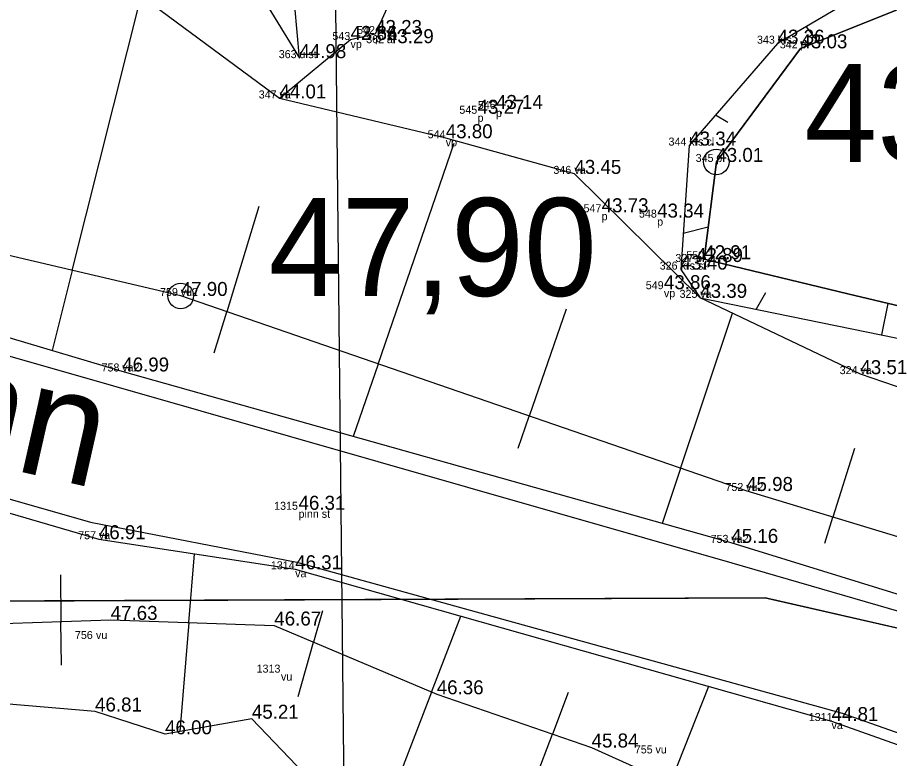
# Model space of a CAD drawing. Extents: x 700746 to 706058, y 6570320 to 6580460.
# Drawn here: x 702926.08 to 702947.88, y 6577363.9 to 6577382.43 of the extents above; entities that cross this region are included whole.
import ezdxf

# ---------------------------------------------------------------- set-up
doc = ezdxf.new("R2010")
doc.units = 0
for name, color, linetype in [('kataster', 7, 'Continuous'), ('KORGUS-EH2000', 7, 'Continuous'), ('Lõige', 7, 'Continuous'), ('MOOTKOOD', 7, 'Continuous'), ('MOOTKORG-EH2000', 7, 'Continuous'), ('MOOTKORG_MUU', 7, 'Continuous'), ('MOOTNR', 7, 'Continuous'), ('RELJEEF', 7, 'Continuous'), ('TEE', 7, 'Continuous'), ('VEEKOGU', 7, 'Continuous')]:
    doc.layers.add(name, color=color, linetype=linetype)

msp = doc.modelspace()

# ---------------------------------------------------------------- linework, layer by layer
at = {"layer": 'kataster'}
msp.add_lwpolyline([(702859.8, 6577465.72), (703125.43, 6577441.71), (703167.04, 6577172.32), (703141.54, 6577201.64), (703129.16, 6577218.59), (703119.31, 6577233.95), (703096.08, 6577280.59), (703057.1, 6577329.85), (703041.25, 6577339.7), (703019.19, 6577342.06), (703005.04, 6577344.66), (702961.68, 6577364.05), (702944.77, 6577367.92), (702900.72, 6577367.74), (702878.06, 6577370.59), (702863.2, 6577375.41), (702862.38, 6577440.12)], close=True, dxfattribs=at)
msp.add_lwpolyline([(702754.28, 6577347.92), (702820.1, 6577376.69), (702831.19, 6577380.43), (702839.86, 6577381.59), (702851.4, 6577379.23), (702863.2, 6577375.41), (702878.06, 6577370.59), (702900.72, 6577367.74), (702944.77, 6577367.92), (702961.68, 6577364.05), (703005.04, 6577344.66), (703019.19, 6577342.06), (703041.25, 6577339.7), (703057.1, 6577329.85), (703096.08, 6577280.59), (703119.31, 6577233.95), (703129.16, 6577218.59), (703141.54, 6577201.64), (703167.04, 6577172.32), (703168.73, 6577170.37), (703277.36, 6577072.83), (703231.53, 6577106.55), (703089.87, 6577211.79), (702713.81, 6577334.91)], dxfattribs=at)
at = {"layer": 'KORGUS-EH2000'}
for centre in [(702943.548, 6577378.82), (702930.162, 6577375.469)]:
    msp.add_circle(centre, 0.32, dxfattribs=at)
at = {"layer": 'Lõige'}
msp.add_lwpolyline([(702834.687, 6577213.734), (702849.883, 6577229.558), (702901.645, 6577283.339), (702934.372, 6577351.305), (702933.752, 6577409.378), (702972.502, 6577440.12), (702995.067, 6577474.124)], dxfattribs=at)
at = {"layer": 'RELJEEF'}
for p, q in [((702927.451, 6577376.105), (702929.174, 6577382.969)), ((702945.795, 6577382.199), (702946.077, 6577381.831)), ((702943.835, 6577379.805), (702943.527, 6577379.987)), ((702935.092, 6577373.768), (702936.998, 6577379.289)), ((702932.116, 6577377.702), (702931.311, 6577375.072)), ((702942.72, 6577377.037), (702943.347, 6577377.197)), ((702927.451, 6577376.105), (702926.949, 6577374.103)), ((702944.775, 6577375.549), (702944.547, 6577375.136)), ((702947.682, 6577374.495), (702947.843, 6577375.28)), ((702930.998, 6577374.047), (702931.311, 6577375.072)), ((702939.797, 6577375.138), (702938.874, 6577372.463)), ((702942.655, 6577371.158), (702943.948, 6577375.04)), ((702935.092, 6577373.768), (702934.468, 6577371.957)), ((702938.599, 6577371.667), (702938.874, 6577372.463)), ((702947, 6577371.657), (702946.463, 6577369.935)), ((702942.655, 6577371.158), (702942.196, 6577369.782)), ((702946.26, 6577369.285), (702946.463, 6577369.935)), ((702930.367, 6577367.303), (702930.507, 6577369.021)), ((702927.156, 6577368.5), (702927.168, 6577367.328)), ((702933.704, 6577367.597), (702933.481, 6577366.814)), ((702927.18, 6577366.239), (702927.168, 6577367.328)), ((702936.427, 6577365.566), (702937.158, 6577367.465)), ((702930.367, 6577367.303), (702930.143, 6577364.577)), ((702933.093, 6577365.456), (702933.481, 6577366.814)), ((702936.427, 6577365.566), (702935.347, 6577362.758)), ((702942.402, 6577363.289), (702943.356, 6577365.71)), ((702939.846, 6577365.554), (702939.45, 6577364.517)), ((702938.636, 6577362.38), (702939.45, 6577364.517))]:
    msp.add_line(p, q, dxfattribs=at)
for points in [[(702959.276, 6577364.547), (702943.922, 6577369.296), (702928.7, 6577373.581), (702914.965, 6577377.676), (702902.346, 6577381.794), (702893.216, 6577385.926), (702892.965, 6577387.489), (702902.637, 6577388.777), (702915.316, 6577394.226), (702930.566, 6577399.878), (702940.613, 6577403.8), (702954.991, 6577404.413), (702972.228, 6577402.419), (702989.167, 6577399.922), (703001.859, 6577398.018), (703005.921, 6577398.178)], [(702957.946, 6577366.452), (702944.292, 6577370.593), (702930.162, 6577375.469), (702915.527, 6577378.902), (702903.252, 6577382.497), (702894.301, 6577386.205), (702903.286, 6577387.225), (702916.266, 6577392.717), (702931.378, 6577398.612), (702942.035, 6577402.266), (702955.937, 6577401.629), (702970.396, 6577399.697), (702989.632, 6577397.26), (703003.85, 6577395.662), (703007.731, 6577396.131)], [(702966.923, 6577388.941), (702966.923, 6577388.941), (702960.979, 6577390.597), (702959.582, 6577388.383), (702956.973, 6577387.241), (702955.296, 6577385.197), (702955.475, 6577384.505), (702951.958, 6577383.127), (702948.983, 6577384.083), (702945.08, 6577381.777), (702942.87, 6577379.229), (702942.658, 6577376.128), (702943.146, 6577375.422), (702948.808, 6577374.265)], [(702934.124, 6577389.13), (702933.872, 6577388.002), (702935.087, 6577386.39), (702936.042, 6577385.172), (702935.77, 6577383.675), (702935.02, 6577382.018), (702934.405, 6577381.869), (702932.628, 6577380.407)], [(702933.128, 6577381.415), (702932.779, 6577385.324), (702931.731, 6577383.704), (702933.128, 6577381.415)], [(702959.276, 6577364.547), (702960.399, 6577366.521), (702959.509, 6577368.33), (702955.947, 6577370.387), (702953.275, 6577371.416), (702947.147, 6577373.514), (702943.146, 6577375.422), (702940.001, 6577378.521), (702936.785, 6577379.412), (702932.628, 6577380.407), (702929.122, 6577383.008), (702928.863, 6577383.507)], [(702871.994, 6577381.61), (702883.476, 6577381.633), (702883.478, 6577381.606), (702889.928, 6577379.502), (702900.818, 6577376.706), (702913.481, 6577373.665), (702928.116, 6577369.388), (702933.022, 6577368.636), (702946.427, 6577364.841), (702951.094, 6577363.181), (702956.32, 6577360.15)], [(702873.176, 6577381.216), (702882.931, 6577380.114), (702888.841, 6577377.679), (702900.184, 6577373.299), (702902.171, 6577374.278), (702912.42, 6577371.47), (702915.94, 6577370.33), (702918.85, 6577369.49), (702924.01, 6577367.22), (702928.41, 6577367.37), (702932.5, 6577367.23), (702936.56, 6577365.51), (702940.43, 6577364.18), (702943.95, 6577362.59), (702947.01, 6577361.71), (702949.77, 6577360.15), (702956.32, 6577360.15)], [(702937.35, 6577360.19), (702935.61, 6577362.7), (702933.62, 6577363.14), (702931.94, 6577364.9), (702929.77, 6577364.51), (702928.02, 6577365.08), (702923.11, 6577365.5), (702919.94, 6577365.93), (702916.08, 6577367.4), (702911.77, 6577369.21)]]:
    msp.add_lwpolyline(points, dxfattribs=at)
at = {"layer": 'TEE'}
for points in [[(702892.321, 6577388.624), (702892.288, 6577385.241), (702902.125, 6577381.434), (702914.602, 6577377.189), (702928.482, 6577373.225), (702943.935, 6577368.799), (702959.049, 6577364.41), (702963.274, 6577363.624), (702966.639, 6577362.72)], [(702756.201, 6577344.978), (702755.862, 6577345.097), (702769.029, 6577353.199), (702793.809, 6577364.453), (702820.1, 6577376.69), (702831.677, 6577380.074), (702841.966, 6577380.93), (702849.963, 6577381.001), (702863.162, 6577381.857), (702871.014, 6577383.133), (702883.558, 6577382.084), (702889.844, 6577380.002), (702900.96, 6577377.223), (702913.312, 6577373.986), (702927.908, 6577369.81), (702933.066, 6577368.815), (702946.691, 6577365.04), (702960.382, 6577360.214), (702961.135, 6577360.03)]]:
    msp.add_lwpolyline(points, dxfattribs=at)
at = {"layer": 'VEEKOGU'}
for points in [[(702951.004, 6577374.529), (702946.832, 6577375.52), (702943.246, 6577376.387), (702943.548, 6577378.82), (702945.651, 6577381.66), (702949.496, 6577383.207)], [(702949.496, 6577383.207), (702945.651, 6577381.66), (702943.548, 6577378.82), (702943.246, 6577376.387), (702946.832, 6577375.52), (702951.004, 6577374.529)]]:
    msp.add_lwpolyline(points, dxfattribs=at)

# ---------------------------------------------------------------- texts
at = {"layer": 'KORGUS-EH2000'}
for s, p in [('43,01', (702945.748, 6577378.82)), ('47,90', (702932.362, 6577375.469))]:
    msp.add_text(s, height=2.45, dxfattribs=at).set_placement(p)
at = {"layer": 'MOOTKOOD'}
for s, p in [('p', (702935.02, 6577381.818)), ('vp', (702934.405, 6577381.669)), ('p', (702937.58, 6577379.824)), ('p', (702938.04, 6577379.944)), ('vp', (702936.785, 6577379.212)), ('p', (702940.681, 6577377.362)), ('p', (702942.068, 6577377.228)), ('p', (702943.246, 6577376.187)), ('vp', (702942.238, 6577375.438)), ('pinn st', (702933.106, 6577369.923)), ('va', (702933.022, 6577368.436)), ('vu', (702932.667, 6577365.852)), ('va', (702946.427, 6577364.641))]:
    msp.add_text(s, height=0.2, dxfattribs=at).set_placement(p)
at = {"layer": 'MOOTKORG-EH2000'}
for s, p in [('43.23', (702935.02, 6577382.018)), ('42.64', (702934.405, 6577381.869)), ('43.86', (702934.405, 6577381.869)), ('43.29', (702935.314, 6577381.789)), ('43.36', (702945.08, 6577381.777)), ('43.03', (702945.651, 6577381.66)), ('44.98', (702933.128, 6577381.415)), ('44.01', (702932.628, 6577380.407)), ('43.14', (702938.04, 6577380.144)), ('43.27', (702937.58, 6577380.024)), ('43.80', (702936.785, 6577379.412)), ('43.34', (702942.87, 6577379.229)), ('43.01', (702943.548, 6577378.82)), ('43.45', (702940.001, 6577378.521)), ('43.73', (702940.681, 6577377.562)), ('43.34', (702942.068, 6577377.428)), ('42.91', (702943.246, 6577376.387)), ('43.40', (702942.658, 6577376.128)), ('42.89', (702943.041, 6577376.318)), ('47.90', (702930.162, 6577375.469)), ('43.86', (702942.238, 6577375.638)), ('43.39', (702943.146, 6577375.422)), ('46.99', (702928.7, 6577373.581)), ('43.51', (702947.147, 6577373.514)), ('45.98', (702944.292, 6577370.593)), ('46.31', (702933.106, 6577370.123)), ('46.91', (702928.116, 6577369.388)), ('45.16', (702943.922, 6577369.296)), ('46.31', (702933.022, 6577368.636)), ('47.63', (702928.41, 6577367.37)), ('46.67', (702932.5, 6577367.23)), ('46.36', (702936.56, 6577365.51)), ('46.81', (702928.02, 6577365.08)), ('45.21', (702931.94, 6577364.9)), ('44.81', (702946.427, 6577364.841)), ('46.00', (702929.77, 6577364.51)), ('45.84', (702940.43, 6577364.18))]:
    msp.add_text(s, height=0.35, dxfattribs=at).set_placement(p)
at = {"layer": 'MOOTKORG_MUU'}
for s, p in [('a', (702935.314, 6577381.789)), ('krs', (702945.08, 6577381.777)), ('p', (702945.651, 6577381.66)), ('u st', (702933.128, 6577381.415)), ('va', (702932.628, 6577380.407)), ('krs cl', (702942.87, 6577379.229)), ('p', (702943.548, 6577378.82)), ('va', (702940.001, 6577378.521)), ('p', (702943.041, 6577376.318)), ('krs st', (702942.658, 6577376.128)), ('vu2', (702930.162, 6577375.469)), ('va', (702943.146, 6577375.422)), ('va2', (702928.7, 6577373.581)), ('va', (702947.147, 6577373.514)), ('vu2', (702944.292, 6577370.593)), ('va', (702928.116, 6577369.388)), ('va2', (702943.922, 6577369.296)), ('vu', (702928.043, 6577366.893)), ('vu', (702942.027, 6577364.032))]:
    msp.add_text(s, height=0.2, dxfattribs=at).set_placement(p)
at = {"layer": 'MOOTNR'}
for s, p in [('542', (702934.569, 6577382.018)), ('543', (702933.952, 6577381.869)), ('362', (702934.797, 6577381.789)), ('343', (702944.563, 6577381.777)), ('342', (702945.134, 6577381.66)), ('363', (702932.611, 6577381.415)), ('347', (702932.111, 6577380.407)), ('545', (702937.125, 6577380.024)), ('546', (702937.587, 6577380.144)), ('544', (702936.333, 6577379.412)), ('344', (702942.353, 6577379.229)), ('345', (702943.031, 6577378.82)), ('346', (702939.475, 6577378.521)), ('547', (702940.228, 6577377.562)), ('548', (702941.614, 6577377.428)), ('327', (702942.524, 6577376.318)), ('550', (702942.793, 6577376.387)), ('326', (702942.132, 6577376.128)), ('549', (702941.784, 6577375.638)), ('759', (702929.645, 6577375.469)), ('325', (702942.629, 6577375.422)), ('758', (702928.183, 6577373.581)), ('324', (702946.63, 6577373.514)), ('752', (702943.775, 6577370.593)), ('1315', (702932.496, 6577370.123)), ('757', (702927.599, 6577369.388)), ('753', (702943.405, 6577369.296)), ('1314', (702932.414, 6577368.636)), ('756', (702927.517, 6577366.893)), ('1313', (702932.058, 6577366.052)), ('1311', (702945.857, 6577364.841)), ('755', (702941.51, 6577364.032))]:
    msp.add_text(s, height=0.2, dxfattribs=at).set_placement(p)
at = {"layer": 'TEE'}
msp.add_text('pinn', height=2.8, rotation=347.2732, dxfattribs=at).set_placement((702921.082, 6577372.22))

doc.saveas('drawing.dxf')
